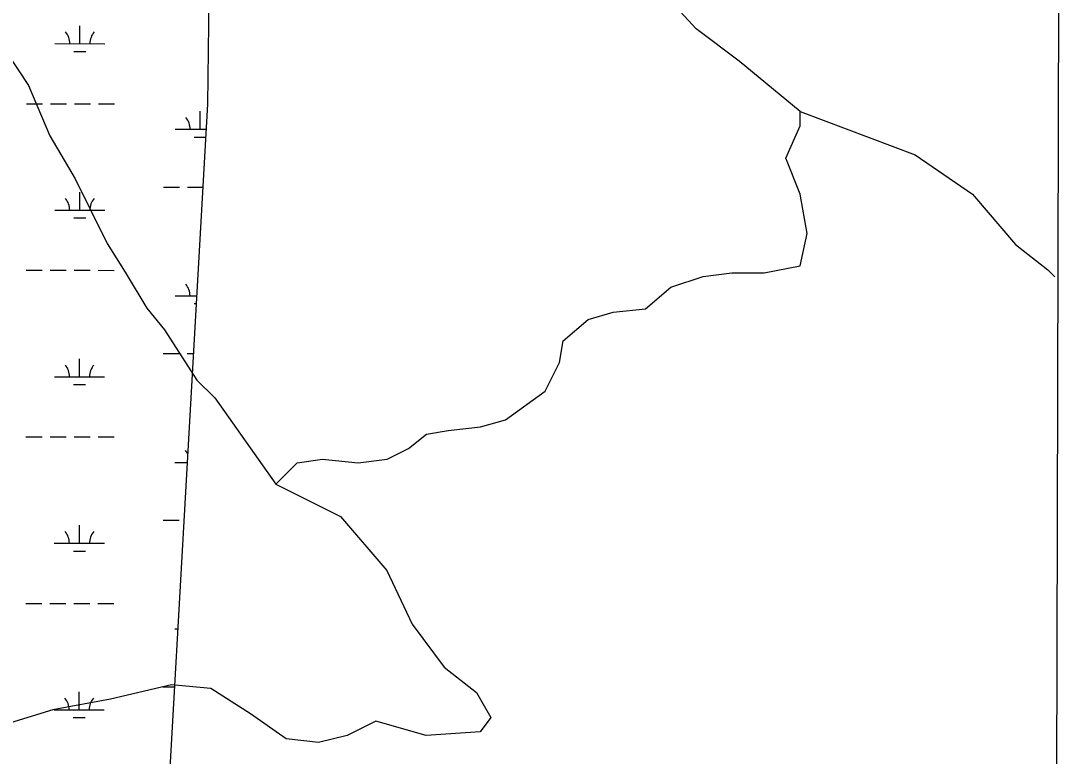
# Model space of a CAD drawing. Extents: x 3148686 to 3186545, y 916144 to 941516.
# Drawn here: x 3182221 to 3184296, y 936933 to 938402 of the extents above; entities that cross this region are included whole.
import ezdxf

# ---------------------------------------------------------------- set-up
doc = ezdxf.new("R2010")
doc.units = 0
for name, color, linetype in [('V-GRID-FRAM', 7, 'Continuous'), ('V-SITE-VEGE', 7, 'Continuous'), ('V-TOPO-SHOR', 7, 'Continuous'), ('V-WETL-SWMP', 7, 'Continuous')]:
    doc.layers.add(name, color=color, linetype=linetype)

msp = doc.modelspace()

# ---------------------------------------------------------------- linework, layer by layer
at = {"layer": 'V-GRID-FRAM'}
msp.add_lwpolyline([(3152987.2, 939742.7), (3184296.3, 939644.8), (3184247.4, 921455.8), (3152922.4, 921553.7), (3152987.2, 939742.7)], dxfattribs=at)
at = {"layer": 'V-SITE-VEGE'}
msp.add_line((3184294.8, 939070.5), (3184284.2, 935131), dxfattribs=at)
at = {"layer": 'V-TOPO-SHOR'}
for points in [[(3182729.9, 937476), (3182773, 937518.9), (3182823.2, 937526.1), (3182894.8, 937518.8), (3182952.2, 937525.9), (3182995.2, 937547.4), (3183031, 937576), (3183074.1, 937583.1), (3183138.6, 937590.2), (3183188.8, 937604.5), (3183267.7, 937661.8), (3183296.4, 937719.1), (3183303.6, 937762.1), (3183353.8, 937805), (3183404, 937819.3), (3183468.5, 937826.4), (3183518.7, 937869.3), (3183583.2, 937890.8), (3183640.6, 937897.9), (3183705.1, 937897.8), (3183776.8, 937912.1), (3183791.2, 937976.6), (3183776.9, 938055.4), (3183748.3, 938127.1), (3183777.1, 938191.6), (3183777.1, 938220.3), (3183655.4, 938320.7), (3183569.4, 938385.3), (3183497.8, 938464.2)], [(3182150.4, 938401.2), (3182236.2, 938272.1), (3182279.1, 938171.7), (3182329.2, 938085.6), (3182393.6, 937956.5), (3182429.4, 937899.2), (3182472.3, 937827.4), (3182508.1, 937784.4), (3182572.5, 937684), (3182608.3, 937648.1), (3182729.9, 937476), (3182858.9, 937411.4), (3182951.9, 937303.7), (3183002, 937196.2), (3183066.4, 937110.1), (3183130.8, 937059.9), (3183159.5, 937009.7), (3183137.9, 936981), (3183030.4, 936974), (3182930.1, 937002.8), (3182872.7, 936974.1), (3182815.4, 936959.9), (3182750.9, 936967.1), (3182679.3, 937017.4), (3182600.5, 937067.6), (3182521.7, 937074.9), (3182399.8, 937046.3), (3182285.1, 937024.9), (3182191.9, 936996.4)], [(3183777.1, 938220.3), (3184006.4, 938134), (3184120.9, 938055.1), (3184206.8, 937954.6), (3184271.3, 937904.4), (3184285.6, 937890)]]:
    msp.add_lwpolyline(points, dxfattribs=at)
at = {"layer": 'V-WETL-SWMP'}
for p, q in [((3182594.5, 938234.9), (3182602.8, 939042.3)), ((3182594.5, 938234.9), (3182602.8, 939042.3)), ((3182338.9, 938355.8), (3182338.9, 938391.8)), ((3182288.9, 938355.9), (3182388.9, 938355.8)), ((3182326.9, 938340.4), (3182350.9, 938340.4)), ((3182231.9, 938235.9), (3182263.9, 938235.8)), ((3182279.9, 938235.8), (3182311.9, 938235.8)), ((3182327.9, 938235.8), (3182359.9, 938235.7)), ((3182375.9, 938235.7), (3182407.9, 938235.7)), ((3182473.2, 936110.4), (3182594.5, 938234.9)), ((3182473.2, 936110.4), (3182594.5, 938234.9)), ((3182579.2, 938184.8), (3182579.2, 938220.8)), ((3182529.2, 938184.8), (3182591.7, 938184.8)), ((3182567.2, 938169.4), (3182590.8, 938169.3)), ((3182338.5, 938023.2), (3182338.6, 938059.2)), ((3182505.6, 938069.4), (3182537.6, 938069.4)), ((3182553.6, 938069.4), (3182585.1, 938069.3)), ((3182288.5, 938023.2), (3182388.5, 938023.1)), ((3182326.5, 938007.7), (3182350.5, 938007.7)), ((3182231.6, 937903.2), (3182263.6, 937903.2)), ((3182279.6, 937903.2), (3182311.6, 937903.1)), ((3182327.6, 937903.1), (3182359.6, 937903.1)), ((3182375.6, 937903.1), (3182407.6, 937903)), ((3182528.8, 937852.2), (3182572.7, 937852.1)), ((3182566.8, 937836.7), (3182571.8, 937836.7)), ((3182338.2, 937690.5), (3182338.2, 937726.5)), ((3182505.3, 937736.7), (3182537.3, 937736.7)), ((3182553.3, 937736.7), (3182566.1, 937736.7)), ((3182288.2, 937690.5), (3182388.2, 937690.4)), ((3182326.2, 937675.1), (3182350.2, 937675)), ((3182231.2, 937570.5), (3182263.2, 937570.5)), ((3182279.2, 937570.5), (3182311.2, 937570.4)), ((3182327.2, 937570.4), (3182359.2, 937570.4)), ((3182375.2, 937570.4), (3182407.2, 937570.3)), ((3182528.5, 937519.5), (3182553.7, 937519.5)), ((3182337.8, 937357.8), (3182337.9, 937393.8)), ((3182504.9, 937404.1), (3182536.9, 937404)), ((3182287.8, 937357.9), (3182387.8, 937357.8)), ((3182325.8, 937342.4), (3182349.8, 937342.4)), ((3182230.9, 937237.9), (3182262.9, 937237.8)), ((3182278.9, 937237.8), (3182310.9, 937237.8)), ((3182326.9, 937237.8), (3182358.9, 937237.7)), ((3182374.9, 937237.7), (3182406.9, 937237.7)), ((3182528.1, 937186.8), (3182534.7, 937186.8)), ((3182337.5, 937025.1), (3182337.5, 937061.1)), ((3182504.6, 937071.4), (3182528.1, 937071.4)), ((3182287.5, 937025.2), (3182387.5, 937025.1)), ((3182325.5, 937009.7), (3182349.5, 937009.7))]:
    msp.add_line(p, q, dxfattribs=at)
for centre, start, end in [((3182283.6, 938356.4), 359.1678, 40.7115), ((3182394.1, 938356.3), 139.1678, 180.7115), ((3182523.9, 938185.3), 359.1678, 40.7115), ((3182283.3, 938023.7), 359.1678, 40.7115), ((3182393.8, 938023.6), 139.1678, 180.7115), ((3182523.6, 937852.6), 359.1678, 40.7115), ((3182282.9, 937691), 359.1678, 40.7115), ((3182393.4, 937690.9), 139.1678, 180.7115), ((3182523.2, 937520), 27.0614, 40.7115), ((3182282.6, 937358.4), 359.1678, 40.7115), ((3182393.1, 937358.2), 139.1678, 180.7115), ((3182282.2, 937025.7), 359.1678, 40.7115), ((3182392.7, 937025.6), 139.1678, 180.7115)]:
    msp.add_arc(centre, 35.2, start, end, dxfattribs=at)

doc.saveas('drawing.dxf')
